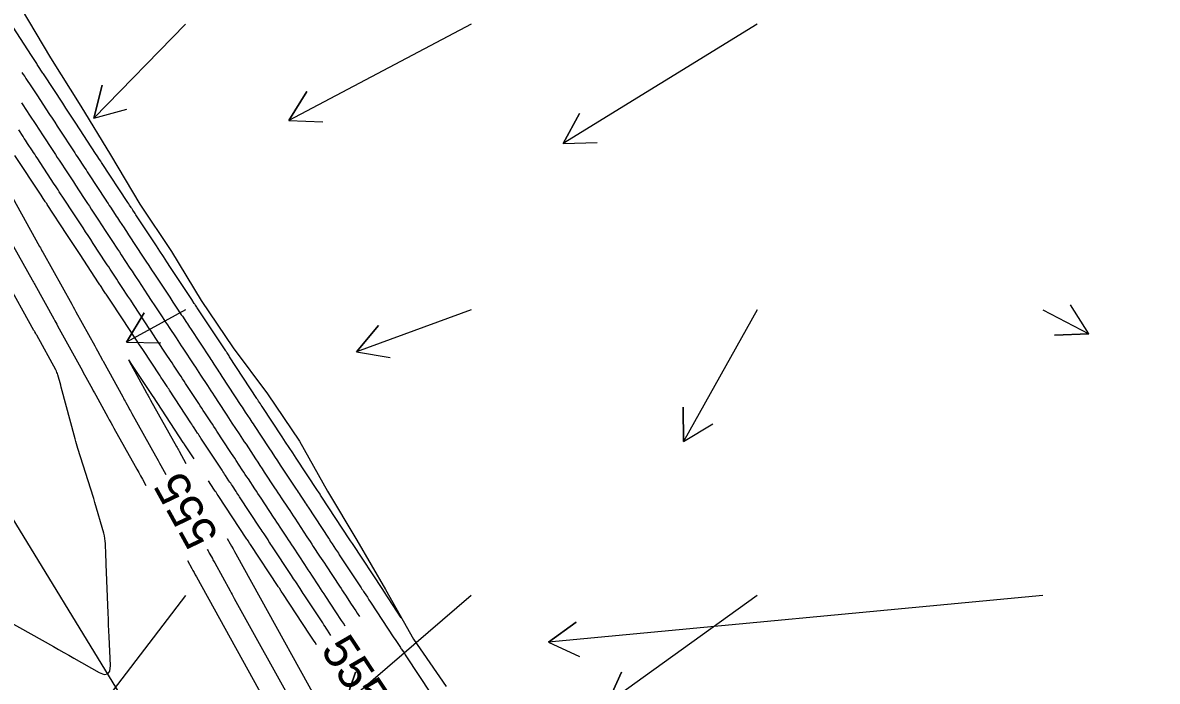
# Model space of a CAD drawing. Extents: x 954385 to 988206, y 1868364 to 1924553.
# Drawn here: x 956428.6 to 956627.2, y 1922053.9 to 1922169.2 of the extents above; entities that cross this region are included whole.
import ezdxf

# ---------------------------------------------------------------- set-up
doc = ezdxf.new("R2010")
doc.units = 0
for name, color, linetype in [('24', 7, 'Continuous'), ('26', 7, 'Continuous'), ('5', 7, 'Continuous'), ('6', 7, 'Continuous'), ('7', 7, 'Continuous'), ('Default', 7, 'Continuous')]:
    doc.layers.add(name, color=color, linetype=linetype)

msp = doc.modelspace()

# ---------------------------------------------------------------- linework, layer by layer
at = {"layer": '24'}
msp.add_lwpolyline([(956428.38, 1922171.64), (956433.49, 1922163.04), (956438.78, 1922154.55), (956443.99, 1922146.02), (956449.14, 1922137.44), (956454.68, 1922129.11), (956459.84, 1922120.54), (956465.47, 1922112.27), (956471.48, 1922104.22), (956477.09, 1922095.93), (956481.96, 1922087.18), (956487.07, 1922078.59), (956492.09, 1922069.94), (956497.03, 1922061.23), (956502.71, 1922052.99)], dxfattribs=at)
at = {"layer": '26'}
for points in [[(956457.13, 1922168.93), (956441.06, 1922152.44), (956442.54, 1922158.25), (956441.06, 1922152.44), (956446.83, 1922154.07)], [(956507.13, 1922168.93), (956475.17, 1922152.08), (956478.37, 1922157.16), (956475.17, 1922152.08), (956481.17, 1922151.85)], [(956557.13, 1922168.93), (956523.19, 1922148.01), (956526.04, 1922153.29), (956523.19, 1922148.01), (956529.18, 1922148.18)], [(956457.13, 1922118.93), (956446.78, 1922113.25), (956449.89, 1922118.38), (956446.78, 1922113.25), (956452.78, 1922113.12)], [(956507.13, 1922118.93), (956487.01, 1922111.58), (956490.86, 1922116.18), (956487.01, 1922111.58), (956492.92, 1922110.55)], [(956557.13, 1922118.93), (956544.27, 1922095.85), (956544.18, 1922101.85), (956544.27, 1922095.85), (956549.42, 1922098.93)], [(956607.13, 1922118.93), (956615.21, 1922114.69), (956609.21, 1922114.45), (956615.21, 1922114.69), (956612, 1922119.76)], [(956457.13, 1922068.93), (956438.79, 1922044.91), (956439.56, 1922050.86), (956438.79, 1922044.91), (956444.32, 1922047.22)], [(956507.13, 1922068.93), (956484.91, 1922049.82), (956486.89, 1922055.48), (956484.91, 1922049.82), (956490.8, 1922050.93)], [(956607.13, 1922068.93), (956520.61, 1922060.75), (956525.5, 1922064.23), (956520.61, 1922060.75), (956526.07, 1922058.25)], [(956557.13, 1922068.93), (956530.98, 1922050.03), (956533.43, 1922055.5), (956530.98, 1922050.03), (956536.95, 1922050.64)]]:
    msp.add_lwpolyline(points, dxfattribs=at)
at = {"layer": '6'}
for points in [[(956482.57, 1922061.91), (956481.94, 1922062.86), (956481.74, 1922063.17), (956481.53, 1922063.48), (956481.33, 1922063.79), (956481.12, 1922064.1), (956477.9, 1922069), (956477.71, 1922069.28), (956477.52, 1922069.56), (956477.34, 1922069.85), (956477.15, 1922070.13), (956476.4, 1922071.27), (956476.22, 1922071.55), (956476.03, 1922071.83), (956475.84, 1922072.12), (956475.66, 1922072.4), (956472.23, 1922077.6), (956472.06, 1922077.85), (956471.89, 1922078.11), (956471.72, 1922078.37), (956471.55, 1922078.63), (956470.87, 1922079.67), (956470.7, 1922079.93), (956470.53, 1922080.19), (956470.36, 1922080.45), (956470.18, 1922080.71), (956466.58, 1922086.17), (956466.43, 1922086.41), (956466.27, 1922086.64), (956466.11, 1922086.88), (956465.96, 1922087.12), (956465.32, 1922088.08), (956465.17, 1922088.31), (956465.02, 1922088.54), (956464.87, 1922088.77), (956464.72, 1922089), (956464.11, 1922089.92), (956463.96, 1922090.15), (956463.81, 1922090.38), (956463.66, 1922090.6), (956463.51, 1922090.83), (956459.81, 1922096.46), (956459.66, 1922096.68), (956459.52, 1922096.9), (956459.37, 1922097.12), (956459.23, 1922097.34), (956458.65, 1922098.23), (956458.5, 1922098.45), (956458.36, 1922098.68), (956458.21, 1922098.9), (956458.07, 1922099.12), (956454.32, 1922104.86), (956454.18, 1922105.07), (956454.04, 1922105.27), (956453.91, 1922105.48), (956453.77, 1922105.69), (956453.22, 1922106.52), (956453.08, 1922106.73), (956452.94, 1922106.94), (956452.8, 1922107.15), (956452.67, 1922107.36), (956449.63, 1922111.95), (956449.08, 1922112.78), (956448.52, 1922113.62), (956447.97, 1922114.45), (956447.42, 1922115.29), (956444.14, 1922120.25), (956443.69, 1922120.94), (956443.23, 1922121.63), (956443.12, 1922121.8), (956443.01, 1922121.97), (956442.9, 1922122.14), (956442.79, 1922122.31), (956442.35, 1922122.98), (956442.24, 1922123.15), (956442.13, 1922123.31), (956442.02, 1922123.48), (956441.91, 1922123.65), (956438.67, 1922128.58), (956438.1, 1922129.46), (956437.52, 1922130.33), (956436.94, 1922131.21), (956436.37, 1922132.09), (956432.9, 1922137.37), (956432.82, 1922137.51), (956432.73, 1922137.64), (956432.64, 1922137.77), (956432.55, 1922137.9), (956432.21, 1922138.43), (956432.03, 1922138.7), (956431.86, 1922138.96), (956427.27, 1922145.96)], [(956426.82, 1922138.59), (956431.59, 1922130.01), (956431.72, 1922129.76), (956431.86, 1922129.52), (956432, 1922129.27), (956432.13, 1922129.02), (956437.2, 1922119.91), (956437.26, 1922119.8), (956437.32, 1922119.69), (956437.38, 1922119.57), (956437.44, 1922119.46), (956437.69, 1922119.02), (956437.75, 1922118.9), (956437.82, 1922118.79), (956437.88, 1922118.68), (956437.94, 1922118.57), (956441.23, 1922112.6), (956441.47, 1922112.16), (956441.71, 1922111.72), (956442.59, 1922110.11), (956442.64, 1922110.02), (956442.69, 1922109.93), (956446.13, 1922103.67), (956446.26, 1922103.43), (956446.4, 1922103.18), (956446.53, 1922102.94), (956446.66, 1922102.7), (956447.19, 1922101.73), (956447.33, 1922101.49), (956447.46, 1922101.25), (956447.6, 1922101), (956447.73, 1922100.76), (956451.88, 1922093.34), (956452.11, 1922092.92), (956452.34, 1922092.51), (956452.57, 1922092.09), (956452.8, 1922091.67), (956453.68, 1922090.08)], [(956460.93, 1922076.95), (956460.97, 1922076.89), (956461.07, 1922076.7), (956461.18, 1922076.51), (956461.28, 1922076.32), (956461.39, 1922076.13), (956461.81, 1922075.36), (956461.91, 1922075.17), (956462.02, 1922074.98), (956462.12, 1922074.79), (956462.23, 1922074.6), (956464.92, 1922069.72), (956465.11, 1922069.39), (956465.29, 1922069.06), (956465.47, 1922068.73), (956465.65, 1922068.4), (956476.34, 1922049.06)]]:
    msp.add_lwpolyline(points, dxfattribs=at)
at = {"layer": '7'}
for points in [[(956494.88, 1922065.01), (956491.8, 1922069.69), (956491.62, 1922069.97), (956486.34, 1922077.98), (956486.19, 1922078.21), (956486, 1922078.5), (956485.89, 1922078.67), (956480.87, 1922086.28), (956480.76, 1922086.45), (956480.65, 1922086.62), (956480.37, 1922087.04), (956480.2, 1922087.29), (956476.48, 1922092.95), (956475.87, 1922093.88), (956475.26, 1922094.81), (956474.64, 1922095.73), (956474.03, 1922096.66), (956470.53, 1922101.99), (956470.37, 1922102.22), (956470.22, 1922102.46), (956469.91, 1922102.93), (956469.83, 1922103.04), (956469.75, 1922103.16), (956469.68, 1922103.28), (956469.6, 1922103.4), (956464.84, 1922110.68), (956464.73, 1922110.85), (956464.62, 1922111.02), (956464.39, 1922111.37), (956464.34, 1922111.45), (956464.28, 1922111.54), (956464.23, 1922111.62), (956464.17, 1922111.71), (956459.29, 1922119.08), (956459.18, 1922119.24), (956459.08, 1922119.4), (956458.87, 1922119.72), (956458.81, 1922119.8), (956458.76, 1922119.88), (956458.71, 1922119.96), (956458.65, 1922120.04), (956458.21, 1922120.72), (956454.49, 1922126.35), (956453.87, 1922127.29), (956453.25, 1922128.23), (956452.63, 1922129.17), (956452.01, 1922130.11), (956448.44, 1922135.55), (956448.31, 1922135.76), (956448.17, 1922135.97), (956447.89, 1922136.39), (956447.83, 1922136.49), (956447.76, 1922136.6), (956447.69, 1922136.7), (956447.62, 1922136.81), (956447.33, 1922137.25), (956447.19, 1922137.47), (956447.04, 1922137.68), (956442.44, 1922144.69), (956442.27, 1922144.96), (956442.09, 1922145.23), (956441.65, 1922145.9), (956441.38, 1922146.31), (956437.93, 1922151.57), (956437.36, 1922152.45), (956436.78, 1922153.33), (956436.2, 1922154.21), (956435.62, 1922155.09), (956432.38, 1922160.03), (956432.27, 1922160.2), (956432.16, 1922160.37), (956432.05, 1922160.53), (956431.94, 1922160.7), (956431.51, 1922161.36), (956431.4, 1922161.53), (956431.29, 1922161.69), (956431.18, 1922161.86), (956431.07, 1922162.02), (956430.62, 1922162.73), (956430.4, 1922163.07), (956430.17, 1922163.42), (956426.97, 1922168.37)], [(956428.5, 1922160.49), (956428.73, 1922160.13), (956428.97, 1922159.77), (956429.2, 1922159.41), (956430.14, 1922157.97), (956430.38, 1922157.61), (956430.62, 1922157.25), (956430.85, 1922156.89), (956431.09, 1922156.54), (956433.32, 1922153.13), (956433.77, 1922152.45), (956434.22, 1922151.76), (956434.67, 1922151.07), (956435.12, 1922150.39), (956437.51, 1922146.74), (956437.73, 1922146.41), (956437.95, 1922146.07), (956438.17, 1922145.74), (956438.39, 1922145.4), (956439.27, 1922144.07), (956439.49, 1922143.73), (956439.71, 1922143.4), (956439.93, 1922143.06), (956440.15, 1922142.73), (956443.17, 1922138.13), (956443.37, 1922137.82), (956443.57, 1922137.51), (956443.78, 1922137.2), (956443.98, 1922136.89), (956444.81, 1922135.63), (956445, 1922135.33), (956445.2, 1922135.03), (956445.39, 1922134.73), (956445.59, 1922134.44), (956446.37, 1922133.25), (956446.57, 1922132.95), (956446.76, 1922132.65), (956446.96, 1922132.35), (956447.15, 1922132.05), (956449.71, 1922128.16), (956450.2, 1922127.41), (956450.69, 1922126.67), (956451.18, 1922125.92), (956451.67, 1922125.17), (956454.35, 1922121.12), (956454.9, 1922120.28), (956455.85, 1922118.85), (956456.02, 1922118.58), (956456.2, 1922118.32), (956456.38, 1922118.05), (956456.56, 1922117.78), (956457.27, 1922116.7), (956457.44, 1922116.44), (956457.62, 1922116.17), (956457.8, 1922115.9), (956457.98, 1922115.63), (956461.37, 1922110.51), (956461.54, 1922110.24), (956461.72, 1922109.97), (956461.9, 1922109.7), (956462.08, 1922109.43), (956462.78, 1922108.35), (956462.96, 1922108.08), (956463.14, 1922107.81), (956463.31, 1922107.54), (956463.49, 1922107.27), (956466.81, 1922102.18), (956467, 1922101.89), (956467.19, 1922101.6), (956467.39, 1922101.3), (956467.58, 1922101.01), (956468.35, 1922099.84), (956468.54, 1922099.55), (956468.73, 1922099.26), (956468.93, 1922098.97), (956469.12, 1922098.68), (956471.71, 1922094.74), (956472.2, 1922093.99), (956472.7, 1922093.24), (956473.19, 1922092.49), (956473.69, 1922091.73), (956476.46, 1922087.53), (956476.63, 1922087.27), (956476.8, 1922087), (956476.98, 1922086.74), (956477.15, 1922086.47), (956477.85, 1922085.41), (956478.03, 1922085.15), (956478.2, 1922084.88), (956478.38, 1922084.62), (956478.55, 1922084.35), (956482.13, 1922078.92), (956482.29, 1922078.68), (956482.45, 1922078.44), (956482.6, 1922078.2), (956482.76, 1922077.96), (956483.39, 1922077.01), (956483.55, 1922076.77), (956483.71, 1922076.53), (956483.86, 1922076.29), (956484.02, 1922076.05), (956487.84, 1922070.25), (956487.98, 1922070.04), (956488.12, 1922069.83), (956488.25, 1922069.63), (956488.39, 1922069.42), (956488.94, 1922068.59), (956489.21, 1922068.17), (956489.48, 1922067.76), (956493.59, 1922061.52), (956493.82, 1922061.18), (956494.04, 1922060.84), (956494.5, 1922060.14), (956494.61, 1922059.98), (956494.71, 1922059.82), (956494.82, 1922059.65), (956494.93, 1922059.49), (956495.36, 1922058.84), (956495.47, 1922058.67), (956495.57, 1922058.51), (956495.68, 1922058.34), (956495.79, 1922058.18), (956499.99, 1922051.8)], [(956428.42, 1922155.13), (956428.75, 1922154.63), (956429.07, 1922154.14), (956429.39, 1922153.65), (956429.72, 1922153.15), (956431.01, 1922151.18), (956431.34, 1922150.69), (956431.66, 1922150.19), (956431.98, 1922149.7), (956432.31, 1922149.21), (956433.67, 1922147.13), (956434.01, 1922146.62), (956434.34, 1922146.11), (956434.68, 1922145.6), (956435.01, 1922145.09), (956436.45, 1922142.9), (956436.8, 1922142.36), (956437.15, 1922141.83), (956437.5, 1922141.3), (956437.85, 1922140.76), (956439.29, 1922138.57), (956439.62, 1922138.06), (956439.96, 1922137.55), (956440.29, 1922137.04), (956440.63, 1922136.53), (956441.99, 1922134.45), (956442.32, 1922133.96), (956442.64, 1922133.46), (956442.96, 1922132.97), (956443.28, 1922132.48), (956444.57, 1922130.52), (956444.89, 1922130.03), (956445.22, 1922129.54), (956445.54, 1922129.05), (956445.86, 1922128.56), (956447.4, 1922126.21), (956447.76, 1922125.66), (956448.13, 1922125.1), (956448.49, 1922124.55), (956448.86, 1922123.99), (956450.49, 1922121.53), (956451.12, 1922120.57), (956451.75, 1922119.62), (956453.04, 1922117.67), (956453.34, 1922117.21), (956453.64, 1922116.75), (956453.94, 1922116.29), (956454.25, 1922115.84), (956455.46, 1922114.01), (956455.76, 1922113.55), (956456.06, 1922113.09), (956456.37, 1922112.63), (956456.67, 1922112.18), (956458.56, 1922109.31), (956458.86, 1922108.86), (956459.16, 1922108.41), (956459.46, 1922107.95), (956459.76, 1922107.5), (956460.95, 1922105.67), (956461.25, 1922105.22), (956461.54, 1922104.76), (956461.84, 1922104.31), (956462.14, 1922103.85), (956464.02, 1922100.97), (956464.33, 1922100.5), (956464.64, 1922100.03), (956464.94, 1922099.56), (956465.25, 1922099.1), (956466.48, 1922097.23), (956466.79, 1922096.76), (956467.09, 1922096.3), (956467.4, 1922095.83), (956467.71, 1922095.37), (956469.38, 1922092.83), (956469.76, 1922092.25), (956470.14, 1922091.67), (956470.52, 1922091.1), (956470.9, 1922090.52), (956472.71, 1922087.78), (956473, 1922087.33), (956473.29, 1922086.88), (956473.59, 1922086.44), (956473.88, 1922085.99), (956475.06, 1922084.21), (956475.35, 1922083.76), (956475.64, 1922083.32), (956475.94, 1922082.87), (956476.23, 1922082.43), (956478.37, 1922079.18), (956478.65, 1922078.75), (956478.93, 1922078.33), (956479.21, 1922077.91), (956479.48, 1922077.49), (956480.59, 1922075.81), (956480.87, 1922075.38), (956481.15, 1922074.96), (956481.42, 1922074.54), (956481.7, 1922074.12), (956484.07, 1922070.53), (956484.33, 1922070.14), (956484.59, 1922069.74), (956484.84, 1922069.35), (956485.1, 1922068.96), (956486.13, 1922067.39), (956486.39, 1922067), (956486.65, 1922066.61), (956486.91, 1922066.22), (956487.17, 1922065.82), (956487.58, 1922065.2)], [(956485.07, 1922063.56), (956484.75, 1922064.05), (956484.42, 1922064.54), (956484.09, 1922065.04), (956483.76, 1922065.54), (956483.44, 1922066.04), (956481.67, 1922068.72), (956481.36, 1922069.19), (956481.05, 1922069.65), (956480.75, 1922070.12), (956480.44, 1922070.59), (956479.2, 1922072.46), (956478.9, 1922072.93), (956478.59, 1922073.4), (956478.28, 1922073.87), (956477.97, 1922074.33), (956475.99, 1922077.34), (956475.7, 1922077.78), (956475.41, 1922078.22), (956475.12, 1922078.66), (956474.83, 1922079.11), (956473.67, 1922080.87), (956473.38, 1922081.31), (956473.08, 1922081.75), (956472.79, 1922082.19), (956472.5, 1922082.64), (956470.33, 1922085.93), (956470.06, 1922086.35), (956469.78, 1922086.76), (956469.51, 1922087.18), (956469.23, 1922087.6), (956468.11, 1922089.3), (956467.84, 1922089.7), (956467.58, 1922090.11), (956467.31, 1922090.51), (956467.05, 1922090.92), (956465.98, 1922092.53), (956465.72, 1922092.93), (956465.45, 1922093.34), (956465.19, 1922093.74), (956464.92, 1922094.14), (956462.61, 1922097.65), (956462.34, 1922098.06), (956462.08, 1922098.47), (956461.81, 1922098.87), (956461.54, 1922099.28), (956460.48, 1922100.91), (956460.22, 1922101.31), (956459.95, 1922101.72), (956459.68, 1922102.13), (956459.42, 1922102.53), (956457.12, 1922106.04), (956456.86, 1922106.44), (956456.6, 1922106.84), (956456.34, 1922107.24), (956456.08, 1922107.63), (956455.03, 1922109.22), (956454.77, 1922109.62), (956454.5, 1922110.02), (956454.24, 1922110.41), (956453.98, 1922110.81), (956451.94, 1922113.89), (956451.51, 1922114.54), (956451.08, 1922115.18), (956450.66, 1922115.83), (956450.23, 1922116.48), (956448, 1922119.85), (956447.52, 1922120.58), (956447.03, 1922121.32), (956446.05, 1922122.81), (956445.81, 1922123.17), (956445.57, 1922123.54), (956445.33, 1922123.9), (956445.09, 1922124.26), (956444.15, 1922125.7), (956443.91, 1922126.06), (956443.67, 1922126.43), (956443.43, 1922126.79), (956443.2, 1922127.15), (956440.98, 1922130.53), (956440.53, 1922131.21), (956440.08, 1922131.9), (956439.63, 1922132.58), (956439.18, 1922133.27), (956436.78, 1922136.93), (956436.56, 1922137.26), (956436.34, 1922137.6), (956436.12, 1922137.93), (956435.9, 1922138.26), (956435.03, 1922139.6), (956434.81, 1922139.93), (956434.59, 1922140.26), (956434.37, 1922140.6), (956434.15, 1922140.93), (956431.14, 1922145.52), (956430.94, 1922145.83), (956430.73, 1922146.14), (956430.53, 1922146.45), (956430.32, 1922146.76), (956429.49, 1922148.03), (956429.3, 1922148.33), (956429.1, 1922148.63), (956428.9, 1922148.93), (956428.71, 1922149.23), (956427.92, 1922150.43)], [(956425.4, 1922132.92), (956430.26, 1922124.17), (956430.38, 1922123.96), (956430.5, 1922123.74), (956430.61, 1922123.53), (956430.73, 1922123.32), (956434.07, 1922117.31), (956434.24, 1922117), (956434.4, 1922116.7), (956434.57, 1922116.4), (956434.74, 1922116.1), (956438.79, 1922108.73), (956439.01, 1922108.33), (956439.23, 1922107.93), (956439.45, 1922107.54), (956439.67, 1922107.14), (956440.54, 1922105.55), (956440.76, 1922105.15), (956440.98, 1922104.75), (956441.19, 1922104.36), (956441.41, 1922103.96), (956443.51, 1922100.13), (956443.78, 1922099.64), (956444.05, 1922099.16), (956444.32, 1922098.67), (956444.59, 1922098.19), (956448.29, 1922091.56), (956448.61, 1922090.99), (956448.93, 1922090.42), (956449.24, 1922089.85), (956449.56, 1922089.28), (956450.19, 1922088.14)], [(956426.07, 1922064.41), (956434.01, 1922059.95), (956434.91, 1922059.45), (956435.81, 1922058.94), (956436.7, 1922058.44), (956437.6, 1922057.93), (956442, 1922055.44), (956442.89, 1922055.08), (956443.52, 1922055.16), (956443.87, 1922055.68), (956443.96, 1922056.64), (956443.74, 1922061.69), (956443.7, 1922062.72), (956443.66, 1922063.75), (956443.62, 1922064.78), (956443.58, 1922065.81), (956443.24, 1922074.39), (956443.23, 1922074.8), (956443.21, 1922075.2), (956443.2, 1922075.6), (956443.18, 1922076), (956443.1, 1922077.98), (956443.06, 1922078.44), (956443, 1922078.9), (956442.92, 1922079.35), (956442.8, 1922079.8), (956441.25, 1922085.21), (956441.19, 1922085.43), (956441.13, 1922085.65), (956441.06, 1922085.86), (956440.99, 1922086.08), (956438.28, 1922094.64), (956438.15, 1922095.06), (956438.03, 1922095.47), (956437.91, 1922095.89), (956437.8, 1922096.31), (956435.36, 1922105.38), (956435.34, 1922105.46), (956435.32, 1922105.54), (956435.3, 1922105.62), (956435.27, 1922105.7), (956434.77, 1922107.53), (956434.7, 1922107.75), (956434.62, 1922107.97), (956434.53, 1922108.18), (956434.42, 1922108.39), (956431.07, 1922114.48), (956431.03, 1922114.55), (956430.99, 1922114.62), (956430.95, 1922114.69), (956430.91, 1922114.76), (956430.76, 1922115.04), (956430.68, 1922115.18), (956430.6, 1922115.32), (956425.61, 1922124.3)], [(956458.62, 1922092.8), (956457.01, 1922095.26), (956456.98, 1922095.3), (956456.96, 1922095.33), (956456.93, 1922095.37), (956456.91, 1922095.41), (956456.76, 1922095.63), (956456.71, 1922095.71), (956451.51, 1922103.67), (956451.49, 1922103.71), (956451.46, 1922103.75), (956451.36, 1922103.9), (956447.74, 1922109.37), (956447.33, 1922109.97), (956447.17, 1922110.16), (956447.26, 1922109.93), (956447.6, 1922109.29), (956450.29, 1922104.38), (956450.41, 1922104.17), (956450.52, 1922103.96), (956450.76, 1922103.54), (956450.81, 1922103.44), (956450.87, 1922103.33), (956450.93, 1922103.23), (956450.99, 1922103.12), (956455.52, 1922095.01), (956455.64, 1922094.8), (956455.75, 1922094.6), (956455.87, 1922094.39), (956455.98, 1922094.18), (956457.18, 1922092.01)], [(956480.06, 1922060.26), (956479.78, 1922060.69), (956479.54, 1922061.06), (956479.05, 1922061.79), (956478.81, 1922062.15), (956474.12, 1922069.28), (956473.99, 1922069.48), (956473.86, 1922069.67), (956473.54, 1922070.17), (956473.41, 1922070.37), (956473.34, 1922070.46), (956468.48, 1922077.85), (956468.32, 1922078.08), (956468.07, 1922078.47), (956467.97, 1922078.62), (956467.87, 1922078.78), (956462.83, 1922086.41), (956462.68, 1922086.64), (956462.53, 1922086.87), (956462.46, 1922086.98), (956462.39, 1922087.09), (956462.21, 1922087.36), (956462.1, 1922087.52), (956461.15, 1922088.97)], [(956464.43, 1922078.88), (956464.95, 1922077.94), (956465.19, 1922077.51), (956465.43, 1922077.07), (956465.67, 1922076.63), (956465.91, 1922076.2), (956484.16, 1922043.16)], [(956457.44, 1922075.01), (956458.2, 1922073.64), (956458.4, 1922073.27), (956458.61, 1922072.9), (956458.81, 1922072.52), (956459.02, 1922072.15), (956472.97, 1922046.89)]]:
    msp.add_lwpolyline(points, dxfattribs=at)
at = {"layer": 'Default'}
msp.add_line((957221.14, 1920784.24), (956045.8, 1922705.18), dxfattribs=at)

# ---------------------------------------------------------------- texts
at = {"layer": '5'}
for rotation, p in [(118.9067, (956463.04, 1922079.33)), (303.3595, (956480.65, 1922059.36))]:
    msp.add_text('555', height=6, rotation=rotation, dxfattribs=at).set_placement(p)

doc.saveas('drawing.dxf')
